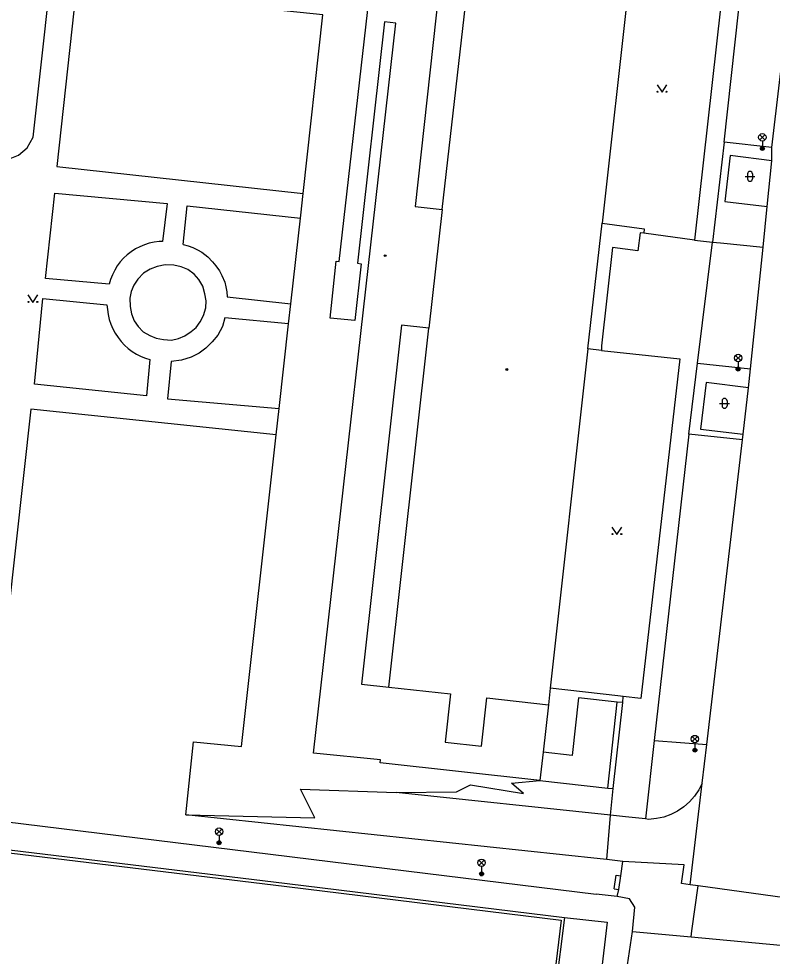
# Model space of a CAD drawing. Extents: x -595546 to -593986, y -1160845 to -1159202.
# Drawn here: x -594242 to -594165.8, y -1160155.2 to -1160060.3 of the extents above; entities that cross this region are included whole.
import ezdxf

# ---------------------------------------------------------------- set-up
doc = ezdxf.new("R2010")
doc.units = 0
for name, color, linetype in [('Level 33', 7, 'Continuous'), ('Level 36', 7, 'Continuous'), ('Level 39', 7, 'Continuous'), ('silnoproud - povrch.  znaky a  RIS  skut. velikost', 7, 'Continuous'), ('Specificka linie pasportu komunikaci', 7, 'Continuous'), ('TM - budovy zdene_ betonove - VP', 7, 'Continuous'), ('TM - chodniky - VP', 7, 'Continuous'), ('TM - komunikace - VP', 7, 'Continuous'), ('TM - letecke snimky - pomocna linie', 7, 'Continuous'), ('TM - plot drateny_ kovovy - VP', 7, 'Continuous'), ('TM - podezdivka plotu - VP', 7, 'Continuous'), ('TM - rozhrani ploch obecne - VP', 7, 'Continuous')]:
    doc.layers.add(name, color=color, linetype=linetype)

msp = doc.modelspace()

# ---------------------------------------------------------------- linework, layer by layer
at = {"layer": 'Level 33'}
for p, q in [((-594167.065, -1160072.59), (-594166.535, -1160072.06)), ((-594167.065, -1160072.06), (-594166.535, -1160072.59)), ((-594166.8, -1160072.7), (-594166.8, -1160073.45)), ((-594169.515, -1160094.92), (-594168.985, -1160094.39)), ((-594169.515, -1160094.39), (-594168.985, -1160094.92)), ((-594169.25, -1160095.03), (-594169.25, -1160095.78)), ((-594173.895, -1160133.48), (-594173.365, -1160132.95)), ((-594173.895, -1160132.95), (-594173.365, -1160133.48)), ((-594173.63, -1160133.59), (-594173.63, -1160134.34)), ((-594222.035, -1160142.85), (-594221.505, -1160142.32)), ((-594222.035, -1160142.32), (-594221.505, -1160142.85)), ((-594221.77, -1160142.96), (-594221.77, -1160143.71)), ((-594195.475, -1160146), (-594194.945, -1160145.47)), ((-594195.475, -1160145.47), (-594194.945, -1160146)), ((-594195.21, -1160146.11), (-594195.21, -1160146.86))]:
    msp.add_line(p, q, dxfattribs=at)
for centre, radius in [((-594166.8, -1160072.325), 0.375), ((-594166.8, -1160073.45), 0.2), ((-594166.8, -1160073.45), 0.145), ((-594166.8, -1160073.45), 0.0876), ((-594169.25, -1160094.655), 0.375), ((-594169.25, -1160095.78), 0.2), ((-594169.25, -1160095.78), 0.145), ((-594169.25, -1160095.78), 0.0876), ((-594173.63, -1160133.215), 0.375), ((-594173.63, -1160134.34), 0.2), ((-594173.63, -1160134.34), 0.145), ((-594173.63, -1160134.34), 0.0876), ((-594221.77, -1160142.585), 0.375), ((-594221.77, -1160143.71), 0.2), ((-594221.77, -1160143.71), 0.145), ((-594221.77, -1160143.71), 0.0876), ((-594195.21, -1160145.735), 0.375), ((-594195.21, -1160146.86), 0.2), ((-594195.21, -1160146.86), 0.145), ((-594195.21, -1160146.86), 0.0876)]:
    msp.add_circle(centre, radius, dxfattribs=at)
at = {"layer": 'Level 36'}
for p, q in [((-594168.306, -1160076.026), (-594168.306, -1160076.526)), ((-594167.806, -1160076.026), (-594167.806, -1160076.526)), ((-594168.556, -1160076.276), (-594167.556, -1160076.276)), ((-594171.126, -1160099.246), (-594170.126, -1160099.246)), ((-594170.876, -1160098.996), (-594170.876, -1160099.496)), ((-594170.376, -1160098.996), (-594170.376, -1160099.496))]:
    msp.add_line(p, q, dxfattribs=at)
for points in [[(-594177.45, -1160067.02), (-594176.95, -1160067.77), (-594176.45, -1160067.02)], [(-594241.11, -1160088.28), (-594240.61, -1160089.03), (-594240.11, -1160088.28)], [(-594182.02, -1160111.78), (-594181.52, -1160112.53), (-594181.02, -1160111.78)]]:
    msp.add_lwpolyline(points, dxfattribs=at)
for centre in [(-594177.4, -1160067.72), (-594176.501, -1160067.72), (-594241.06, -1160088.98), (-594240.161, -1160088.98), (-594181.97, -1160112.48), (-594181.071, -1160112.48)]:
    msp.add_circle(centre, 0.05, dxfattribs=at)
for centre, start, end in [((-594168.056, -1160076.026), 0, 180), ((-594168.056, -1160076.526), 180, 0), ((-594170.626, -1160098.996), 0, 180), ((-594170.626, -1160099.496), 180, 0)]:
    msp.add_arc(centre, 0.25, start, end, dxfattribs=at)
at = {"layer": 'Level 39'}
for centre, radius in [((-594204.97, -1160084.3), 0.09), ((-594204.97, -1160084.3), 0.0398), ((-594192.66, -1160095.82), 0.09), ((-594192.66, -1160095.82), 0.0398)]:
    msp.add_circle(centre, radius, dxfattribs=at)
at = {"layer": 'silnoproud - povrch.  znaky a  RIS  skut. velikost'}
for points in [[(-594181.81, -1160148.37), (-594181.6, -1160147)], [(-594181.6, -1160147), (-594181.11, -1160147.07)], [(-594181.32, -1160148.45), (-594181.11, -1160147.07)], [(-594181.81, -1160148.37), (-594181.32, -1160148.45)]]:
    msp.add_lwpolyline(points, dxfattribs=at)
at = {"layer": 'Specificka linie pasportu komunikaci'}
for points in [[(-594170.68, -1160072.82), (-594171.86, -1160082.93)], [(-594173.66, -1160082.74), (-594171.86, -1160082.93)], [(-594173.37, -1160095.17), (-594171.86, -1160082.93)], [(-594171.86, -1160082.93), (-594171.04, -1160083.01)], [(-594171.04, -1160083.01), (-594166.73, -1160083.45)], [(-594174.24, -1160102.37), (-594173.37, -1160095.17)], [(-594173.37, -1160095.17), (-594167.99, -1160095.75)], [(-594172.42, -1160133.77), (-594168.81, -1160102.94)], [(-594180.93, -1160129.53), (-594180.89, -1160128.9)], [(-594177.74, -1160133.36), (-594178.59, -1160140.99), (-594178.62, -1160141.3)], [(-594203.86, -1160138.61), (-594197.74, -1160138.56), (-594196.34, -1160137.84), (-594190.98, -1160138.73), (-594192.19, -1160137.67), (-594189.31, -1160137.41)], [(-594172.88, -1160137.69), (-594173.23, -1160138.37), (-594173.66, -1160139), (-594174.16, -1160139.58), (-594174.74, -1160140.08), (-594175.37, -1160140.51), (-594176.06, -1160140.85), (-594176.78, -1160141.11), (-594177.52, -1160141.27), (-594178.32, -1160141.34), (-594178.62, -1160141.3)], [(-594225.15, -1160140.87), (-594212.09, -1160141.19), (-594213.54, -1160138.3), (-594203.86, -1160138.61)], [(-594182.18, -1160140.92), (-594203.86, -1160138.61)], [(-594182.18, -1160140.92), (-594181.89, -1160138.23)], [(-594182.55, -1160145.41), (-594182.18, -1160140.92)], [(-594178.62, -1160141.3), (-594180.66, -1160141.09), (-594182.18, -1160140.92)], [(-594174.09, -1160147.96), (-594174.98, -1160147.84), (-594174.72, -1160145.95), (-594180.91, -1160145.59)], [(-594173.93, -1160152.63), (-594173.3, -1160148.07)], [(-594174.01, -1160153.24), (-594173.93, -1160152.63)]]:
    msp.add_lwpolyline(points, dxfattribs=at)
at = {"layer": 'TM - budovy zdene_ betonove - VP'}
for points in [[(-594209.63, -1160084.9), (-594206.1, -1160054.02)], [(-594199.23, -1160054.69), (-594201.93, -1160079.33)], [(-594199.2, -1160079.64), (-594196.41, -1160055.07)], [(-594180.33, -1160057.04), (-594183.02, -1160081.02)], [(-594212.21, -1160134.64), (-594203.88, -1160060.76)], [(-594205.02, -1160060.63), (-594207.77, -1160085.07)], [(-594203.88, -1160060.76), (-594205.02, -1160060.63)], [(-594201.93, -1160079.33), (-594199.2, -1160079.64)], [(-594199.2, -1160079.64), (-594200.54, -1160091.64)], [(-594184.45, -1160093.72), (-594183.02, -1160081.02)], [(-594210.53, -1160090.62), (-594209.92, -1160084.87)], [(-594209.92, -1160084.87), (-594209.63, -1160084.9)], [(-594207.4, -1160085.11), (-594208.02, -1160090.86)], [(-594207.77, -1160085.07), (-594207.4, -1160085.11)], [(-594208.02, -1160090.86), (-594210.53, -1160090.62)], [(-594203.3, -1160091.33), (-594207.37, -1160127.65)], [(-594204.6, -1160127.96), (-594200.54, -1160091.64)], [(-594200.54, -1160091.64), (-594203.3, -1160091.33)], [(-594184.45, -1160093.72), (-594188.27, -1160128.08)], [(-594207.37, -1160127.65), (-594204.6, -1160127.96)], [(-594204.6, -1160127.96), (-594198.35, -1160128.65)], [(-594188.27, -1160128.08), (-594188.45, -1160129.74)], [(-594198.35, -1160128.65), (-594198.89, -1160133.52)], [(-594195.23, -1160133.92), (-594194.69, -1160129.05)], [(-594194.69, -1160129.05), (-594188.45, -1160129.74)], [(-594188.45, -1160129.74), (-594188.99, -1160134.55)], [(-594198.89, -1160133.52), (-594195.23, -1160133.92)], [(-594205.43, -1160135.33), (-594212.21, -1160134.64)], [(-594188.99, -1160134.55), (-594189.31, -1160137.41)], [(-594205.46, -1160135.63), (-594205.43, -1160135.33)], [(-594189.31, -1160137.41), (-594205.46, -1160135.63)]]:
    msp.add_lwpolyline(points, dxfattribs=at)
at = {"layer": 'TM - chodniky - VP'}
for points in [[(-594172.94, -1160054.72), (-594170.57, -1160054.99), (-594173.66, -1160082.74)], [(-594213.271, -1160078.023), (-594211.26, -1160059.94), (-594236.23, -1160057.34)], [(-594213.51, -1160080.2), (-594213.271, -1160078.023)], [(-594214.515, -1160089.185), (-594213.51, -1160080.2)], [(-594183.02, -1160081.02), (-594178.75, -1160081.58)], [(-594178.75, -1160081.58), (-594178.81, -1160082.03)], [(-594173.66, -1160082.74), (-594178.81, -1160082.03)], [(-594214.741, -1160091.201), (-594214.515, -1160089.185)], [(-594215.696, -1160099.773), (-594214.741, -1160091.201)], [(-594183.09, -1160093.89), (-594184.45, -1160093.72)], [(-594183.09, -1160093.89), (-594175.15, -1160094.75), (-594179.09, -1160129.1), (-594180.89, -1160128.9)], [(-594215.99, -1160102.42), (-594215.696, -1160099.773)], [(-594225.15, -1160140.87), (-594224.36, -1160133.49), (-594219.5, -1160133.98), (-594215.99, -1160102.42)], [(-594180.89, -1160128.9), (-594181.41, -1160128.84), (-594188.27, -1160128.08)], [(-594245.454, -1160141.325), (-594183.61, -1160148.91)], [(-594182.55, -1160145.41), (-594183.22, -1160145.34), (-594225.15, -1160140.87)], [(-594180.91, -1160145.59), (-594182.55, -1160145.41)], [(-594181.11, -1160147.07), (-594180.91, -1160145.59)], [(-594181.5, -1160149.16), (-594183.61, -1160148.91)], [(-594181.5, -1160149.16), (-594181.32, -1160148.45)], [(-594186.82, -1160151.27), (-594182.51, -1160151.74)], [(-594182.51, -1160151.74), (-594185.92, -1160180.62)]]:
    msp.add_lwpolyline(points, dxfattribs=at)
at = {"layer": 'TM - komunikace - VP'}
for points in [[(-594170.68, -1160072.82), (-594168.83, -1160056.22)], [(-594165.84, -1160073.36), (-594170.68, -1160072.82)], [(-594165.83, -1160074.71), (-594165.84, -1160073.36)], [(-594166.31, -1160079.33), (-594165.83, -1160074.71)], [(-594166.73, -1160083.45), (-594166.31, -1160079.33)], [(-594167.99, -1160095.75), (-594166.73, -1160083.45)], [(-594168.19, -1160097.66), (-594167.99, -1160095.75)], [(-594168.74, -1160102.36), (-594168.19, -1160097.66)], [(-594174.24, -1160102.37), (-594177.74, -1160133.36)], [(-594168.81, -1160102.94), (-594174.24, -1160102.37)], [(-594168.81, -1160102.94), (-594168.74, -1160102.36)], [(-594177.74, -1160133.36), (-594172.42, -1160133.77)], [(-594172.88, -1160137.69), (-594172.42, -1160133.77)], [(-594174.09, -1160147.96), (-594172.88, -1160137.69)], [(-594173.3, -1160148.07), (-594174.09, -1160147.96)], [(-594164.52, -1160149.28), (-594173.3, -1160148.07)]]:
    msp.add_lwpolyline(points, dxfattribs=at)
at = {"layer": 'TM - letecke snimky - pomocna linie'}
for points in [[(-594265.25, -1160051.1), (-594246.345, -1160073.802), (-594245.291, -1160074.568), (-594243.745, -1160074.814), (-594242.078, -1160074.141), (-594241.192, -1160073.392), (-594240.59, -1160072.32), (-594238.944, -1160057.345), (-594240.104, -1160054.877)], [(-594236.23, -1160057.34), (-594238.188, -1160075.286), (-594213.271, -1160078.023)], [(-594232.879, -1160087.188), (-594239.343, -1160086.622), (-594238.401, -1160077.978), (-594227.031, -1160079.027), (-594227.485, -1160082.862)], [(-594225.389, -1160083.174), (-594225.001, -1160079.26), (-594213.544, -1160080.503)], [(-594227.485, -1160082.862), (-594227.838, -1160082.876), (-594228.348, -1160082.936), (-594228.835, -1160083.045), (-594229.321, -1160083.203), (-594229.786, -1160083.389), (-594230.239, -1160083.624), (-594230.661, -1160083.907), (-594231.062, -1160084.219), (-594231.431, -1160084.559), (-594231.77, -1160084.937), (-594232.069, -1160085.343), (-594232.327, -1160085.777), (-594232.554, -1160086.229), (-594232.742, -1160086.7), (-594232.879, -1160087.188)], [(-594225.389, -1160083.174), (-594224.899, -1160083.304), (-594224.419, -1160083.484), (-594223.949, -1160083.694), (-594223.509, -1160083.953), (-594222.918, -1160084.422), (-594222.426, -1160084.907), (-594222.085, -1160085.327), (-594221.744, -1160085.82), (-594221.48, -1160086.305), (-594221.198, -1160086.97), (-594221.078, -1160087.47), (-594220.998, -1160087.97), (-594220.958, -1160088.48)], [(-594227.397, -1160092.793), (-594226.587, -1160092.839), (-594225.87, -1160092.671), (-594225.226, -1160092.406), (-594224.602, -1160091.984), (-594224.075, -1160091.556), (-594223.685, -1160090.991), (-594223.334, -1160090.366), (-594223.12, -1160089.585), (-594223.089, -1160088.865), (-594223.196, -1160088.165), (-594223.431, -1160087.392), (-594223.822, -1160086.698), (-594224.294, -1160086.184), (-594224.922, -1160085.69), (-594225.594, -1160085.437), (-594226.363, -1160085.261), (-594227.22, -1160085.235), (-594228.039, -1160085.384), (-594228.756, -1160085.667), (-594229.414, -1160086.087), (-594230, -1160086.661), (-594230.391, -1160087.294), (-594230.664, -1160087.941), (-594230.799, -1160088.589), (-594230.766, -1160089.432), (-594230.636, -1160090.196), (-594230.349, -1160090.897), (-594229.964, -1160091.48), (-594229.444, -1160091.999), (-594228.787, -1160092.381), (-594228.131, -1160092.636), (-594227.397, -1160092.793)], [(-594229.108, -1160098.492), (-594240.459, -1160097.315), (-594239.607, -1160088.623), (-594233.115, -1160089.262)], [(-594233.115, -1160089.262), (-594233.075, -1160089.764), (-594233.005, -1160090.267), (-594232.884, -1160090.762), (-594232.712, -1160091.239), (-594232.511, -1160091.707), (-594232.268, -1160092.147), (-594231.994, -1160092.578), (-594231.679, -1160092.97), (-594231.334, -1160093.344), (-594230.957, -1160093.679), (-594230.548, -1160093.986), (-594230.119, -1160094.262), (-594229.667, -1160094.49), (-594229.205, -1160094.689), (-594228.789, -1160094.817)], [(-594220.958, -1160088.48), (-594214.515, -1160089.185)], [(-594221.182, -1160090.578), (-594221.436, -1160091.466), (-594221.891, -1160092.331), (-594222.459, -1160093.035), (-594223.123, -1160093.651), (-594223.788, -1160094.15), (-594224.609, -1160094.58), (-594225.587, -1160094.883), (-594226.632, -1160095.018)], [(-594214.741, -1160091.201), (-594221.182, -1160090.578)], [(-594228.789, -1160094.817), (-594229.108, -1160098.492)], [(-594226.632, -1160095.018), (-594226.975, -1160098.784), (-594215.696, -1160099.773)], [(-594215.99, -1160102.42), (-594240.819, -1160099.84), (-594245.454, -1160141.325)]]:
    msp.add_lwpolyline(points, dxfattribs=at)
at = {"layer": 'TM - plot drateny_ kovovy - VP'}
for points in [[(-594243.01, -1160144.72), (-594214.91, -1160148.13)], [(-594214.91, -1160148.13), (-594187.15, -1160151.53)], [(-594187.15, -1160151.53), (-594187.71, -1160155.99)]]:
    msp.add_lwpolyline(points, dxfattribs=at)
at = {"layer": 'TM - podezdivka plotu - VP'}
for points in [[(-594242.97, -1160144.42), (-594214.87, -1160147.83)], [(-594214.87, -1160147.83), (-594186.82, -1160151.27)], [(-594186.82, -1160151.27), (-594190.46, -1160180.14)]]:
    msp.add_lwpolyline(points, dxfattribs=at)
at = {"layer": 'TM - rozhrani ploch obecne - VP'}
for points in [[(-594165.84, -1160073.36), (-594164.36, -1160060.78), (-594164.17, -1160058.81)], [(-594170.05, -1160074.18), (-594170.61, -1160078.82)], [(-594165.83, -1160074.71), (-594170.05, -1160074.18)], [(-594170.61, -1160078.82), (-594166.31, -1160079.33)], [(-594179.15, -1160081.98), (-594179.39, -1160083.82)], [(-594178.81, -1160082.03), (-594179.15, -1160081.98)], [(-594181.95, -1160083.47), (-594183.09, -1160093.44)], [(-594179.39, -1160083.82), (-594181.95, -1160083.47)], [(-594183.09, -1160093.44), (-594183.09, -1160093.89)], [(-594172.49, -1160097.14), (-594173.07, -1160101.85)], [(-594168.19, -1160097.66), (-594172.49, -1160097.14)], [(-594173.07, -1160101.85), (-594168.74, -1160102.36)], [(-594181.48, -1160129.47), (-594185.42, -1160129.04), (-594186.06, -1160134.87), (-594188.99, -1160134.55)], [(-594182.43, -1160138.17), (-594181.48, -1160129.47)], [(-594181.89, -1160138.23), (-594180.93, -1160129.53)], [(-594180.93, -1160129.53), (-594181.48, -1160129.47)], [(-594189.31, -1160137.41), (-594182.43, -1160138.17)], [(-594182.43, -1160138.17), (-594181.89, -1160138.23)], [(-594180.24, -1160149.4), (-594181.5, -1160149.16)], [(-594179.7, -1160150.23), (-594180.24, -1160149.4)], [(-594179.95, -1160152.68), (-594179.7, -1160150.23)], [(-594180.46, -1160156.07), (-594179.95, -1160152.68)], [(-594179.95, -1160152.68), (-594174.01, -1160153.24)], [(-594174.01, -1160153.24), (-594164.97, -1160154.09)]]:
    msp.add_lwpolyline(points, dxfattribs=at)

doc.saveas('drawing.dxf')
